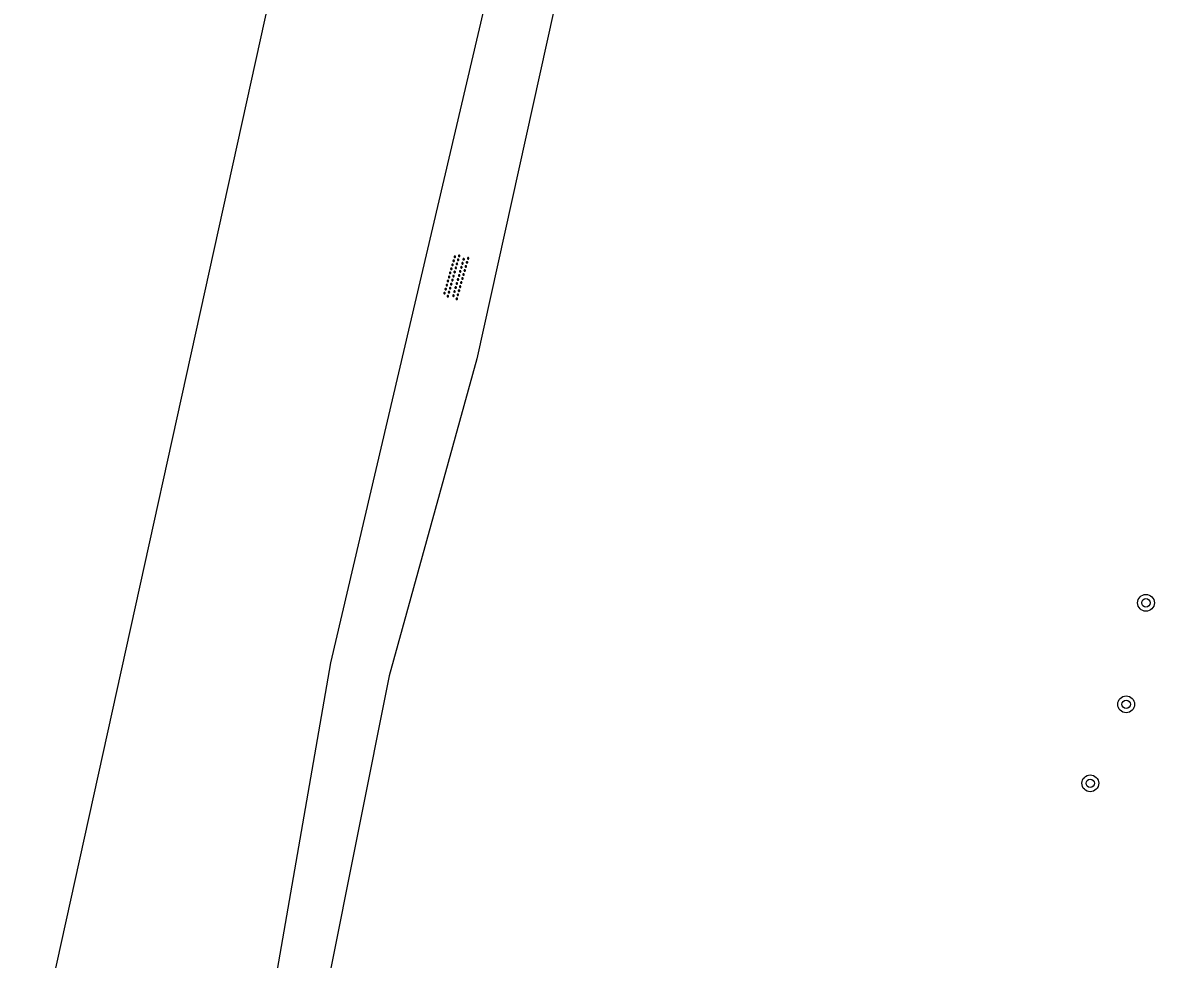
# Model space of a CAD drawing. Extents: x 128999 to 131010, y 395498 to 399007.
# Drawn here: x 129326 to 129379.9, y 397052.6 to 397097.3 of the extents above; entities that cross this region are included whole.
import ezdxf

# ---------------------------------------------------------------- set-up
doc = ezdxf.new("R2010")
doc.units = 0
for name, color, linetype in [('gg-knt-onverhard', 7, 'Continuous'), ('gt-grn-groengrens', 7, 'Continuous'), ('gt-symb-boom', 7, 'Continuous'), ('gt-symb-overige verharding', 7, 'Continuous')]:
    doc.layers.add(name, color=color, linetype=linetype)

# ---------------------------------------------------------------- blocks, each defined once
blk = doc.blocks.new('gt0-OVH')
at = {"layer": 'gt-symb-overige verharding'}
for points in [[(-0.972, 0.298), (-0.967, 0.308), (-0.965, 0.319), (-0.966, 0.33), (-0.971, 0.34), (-0.978, 0.348), (-0.988, 0.353), (-0.999, 0.355), (-1.01, 0.354), (-1.02, 0.349), (-1.028, 0.342), (-1.033, 0.332), (-1.035, 0.321), (-1.034, 0.31), (-1.029, 0.3), (-1.022, 0.292), (-1.012, 0.287), (-1.001, 0.285), (-0.99, 0.286), (-0.98, 0.291)], [(-0.872, 0.106), (-0.867, 0.116), (-0.865, 0.126), (-0.866, 0.137), (-0.871, 0.147), (-0.878, 0.156), (-0.888, 0.161), (-0.899, 0.163), (-0.91, 0.162), (-0.92, 0.157), (-0.928, 0.15), (-0.933, 0.14), (-0.935, 0.129), (-0.934, 0.118), (-0.929, 0.108), (-0.922, 0.1), (-0.912, 0.095), (-0.901, 0.092), (-0.89, 0.094), (-0.88, 0.098)], [(-0.772, 0.298), (-0.767, 0.308), (-0.765, 0.319), (-0.766, 0.33), (-0.771, 0.34), (-0.778, 0.348), (-0.788, 0.353), (-0.799, 0.355), (-0.81, 0.354), (-0.82, 0.349), (-0.828, 0.342), (-0.833, 0.332), (-0.835, 0.321), (-0.834, 0.31), (-0.829, 0.3), (-0.822, 0.292), (-0.812, 0.287), (-0.801, 0.285), (-0.79, 0.286), (-0.78, 0.291)], [(-0.672, 0.106), (-0.667, 0.116), (-0.665, 0.126), (-0.666, 0.137), (-0.671, 0.147), (-0.678, 0.156), (-0.688, 0.161), (-0.699, 0.163), (-0.71, 0.162), (-0.72, 0.157), (-0.728, 0.15), (-0.733, 0.14), (-0.735, 0.129), (-0.734, 0.118), (-0.729, 0.108), (-0.722, 0.1), (-0.712, 0.095), (-0.701, 0.092), (-0.69, 0.094), (-0.68, 0.098)], [(-0.572, 0.298), (-0.567, 0.308), (-0.565, 0.319), (-0.566, 0.33), (-0.571, 0.34), (-0.578, 0.348), (-0.588, 0.353), (-0.599, 0.355), (-0.61, 0.354), (-0.62, 0.349), (-0.628, 0.342), (-0.633, 0.332), (-0.635, 0.321), (-0.634, 0.31), (-0.629, 0.3), (-0.622, 0.292), (-0.612, 0.287), (-0.601, 0.285), (-0.59, 0.286), (-0.58, 0.291)], [(-0.472, 0.106), (-0.467, 0.116), (-0.465, 0.126), (-0.466, 0.137), (-0.471, 0.147), (-0.478, 0.156), (-0.488, 0.161), (-0.499, 0.163), (-0.51, 0.162), (-0.52, 0.157), (-0.528, 0.15), (-0.533, 0.14), (-0.535, 0.129), (-0.534, 0.118), (-0.529, 0.108), (-0.522, 0.1), (-0.512, 0.095), (-0.501, 0.092), (-0.49, 0.094), (-0.48, 0.098)], [(-0.372, 0.298), (-0.367, 0.308), (-0.365, 0.319), (-0.366, 0.33), (-0.371, 0.34), (-0.378, 0.348), (-0.388, 0.353), (-0.399, 0.355), (-0.41, 0.354), (-0.42, 0.349), (-0.428, 0.342), (-0.433, 0.332), (-0.435, 0.321), (-0.434, 0.31), (-0.429, 0.3), (-0.422, 0.292), (-0.412, 0.287), (-0.401, 0.285), (-0.39, 0.286), (-0.38, 0.291)], [(-0.272, 0.106), (-0.267, 0.116), (-0.265, 0.126), (-0.266, 0.137), (-0.271, 0.147), (-0.278, 0.156), (-0.288, 0.161), (-0.299, 0.163), (-0.31, 0.162), (-0.32, 0.157), (-0.328, 0.15), (-0.333, 0.14), (-0.335, 0.129), (-0.334, 0.118), (-0.329, 0.108), (-0.322, 0.1), (-0.312, 0.095), (-0.301, 0.092), (-0.29, 0.094), (-0.28, 0.098)], [(-0.172, 0.298), (-0.167, 0.308), (-0.165, 0.319), (-0.166, 0.33), (-0.171, 0.34), (-0.178, 0.348), (-0.188, 0.353), (-0.199, 0.355), (-0.21, 0.354), (-0.22, 0.349), (-0.228, 0.342), (-0.233, 0.332), (-0.235, 0.321), (-0.234, 0.31), (-0.229, 0.3), (-0.222, 0.292), (-0.212, 0.287), (-0.201, 0.285), (-0.19, 0.286), (-0.18, 0.291)], [(-0.072, 0.106), (-0.067, 0.116), (-0.065, 0.126), (-0.066, 0.137), (-0.071, 0.147), (-0.078, 0.156), (-0.088, 0.161), (-0.099, 0.163), (-0.11, 0.162), (-0.12, 0.157), (-0.128, 0.15), (-0.133, 0.14), (-0.135, 0.129), (-0.134, 0.118), (-0.129, 0.108), (-0.122, 0.1), (-0.112, 0.095), (-0.101, 0.092), (-0.09, 0.094), (-0.08, 0.098)], [(0.028, 0.298), (0.033, 0.308), (0.035, 0.319), (0.034, 0.33), (0.029, 0.34), (0.022, 0.348), (0.012, 0.353), (0.001, 0.355), (-0.01, 0.354), (-0.02, 0.349), (-0.028, 0.342), (-0.033, 0.332), (-0.035, 0.321), (-0.034, 0.31), (-0.029, 0.3), (-0.022, 0.292), (-0.012, 0.287), (-0.001, 0.285), (0.01, 0.286), (0.02, 0.291)], [(0.128, 0.106), (0.133, 0.116), (0.135, 0.126), (0.134, 0.137), (0.129, 0.147), (0.122, 0.156), (0.112, 0.161), (0.101, 0.163), (0.09, 0.162), (0.08, 0.157), (0.072, 0.15), (0.067, 0.14), (0.065, 0.129), (0.066, 0.118), (0.071, 0.108), (0.078, 0.1), (0.088, 0.095), (0.099, 0.092), (0.11, 0.094), (0.12, 0.098)], [(0.228, 0.298), (0.233, 0.308), (0.235, 0.319), (0.234, 0.33), (0.229, 0.34), (0.222, 0.348), (0.212, 0.353), (0.201, 0.355), (0.19, 0.354), (0.18, 0.349), (0.172, 0.342), (0.167, 0.332), (0.165, 0.321), (0.166, 0.31), (0.171, 0.3), (0.178, 0.292), (0.188, 0.287), (0.199, 0.285), (0.21, 0.286), (0.22, 0.291)], [(0.328, 0.106), (0.333, 0.116), (0.335, 0.126), (0.334, 0.137), (0.329, 0.147), (0.322, 0.156), (0.312, 0.161), (0.301, 0.163), (0.29, 0.162), (0.28, 0.157), (0.272, 0.15), (0.267, 0.14), (0.265, 0.129), (0.266, 0.118), (0.271, 0.108), (0.278, 0.1), (0.288, 0.095), (0.299, 0.092), (0.31, 0.094), (0.32, 0.098)], [(0.428, 0.298), (0.433, 0.308), (0.435, 0.319), (0.434, 0.33), (0.429, 0.34), (0.422, 0.348), (0.412, 0.353), (0.401, 0.355), (0.39, 0.354), (0.38, 0.349), (0.372, 0.342), (0.367, 0.332), (0.365, 0.321), (0.366, 0.31), (0.371, 0.3), (0.378, 0.292), (0.388, 0.287), (0.399, 0.285), (0.41, 0.286), (0.42, 0.291)], [(0.528, 0.106), (0.533, 0.116), (0.535, 0.126), (0.534, 0.137), (0.529, 0.147), (0.522, 0.156), (0.512, 0.161), (0.501, 0.163), (0.49, 0.162), (0.48, 0.157), (0.472, 0.15), (0.467, 0.14), (0.465, 0.129), (0.466, 0.118), (0.471, 0.108), (0.478, 0.1), (0.488, 0.095), (0.499, 0.092), (0.51, 0.094), (0.52, 0.098)], [(0.628, 0.298), (0.633, 0.308), (0.635, 0.319), (0.634, 0.33), (0.629, 0.34), (0.622, 0.348), (0.612, 0.353), (0.601, 0.355), (0.59, 0.354), (0.58, 0.349), (0.572, 0.342), (0.567, 0.332), (0.565, 0.321), (0.566, 0.31), (0.571, 0.3), (0.578, 0.292), (0.588, 0.287), (0.599, 0.285), (0.61, 0.286), (0.62, 0.291)], [(0.728, 0.106), (0.733, 0.116), (0.735, 0.126), (0.734, 0.137), (0.729, 0.147), (0.722, 0.156), (0.712, 0.161), (0.701, 0.163), (0.69, 0.162), (0.68, 0.157), (0.672, 0.15), (0.667, 0.14), (0.665, 0.129), (0.666, 0.118), (0.671, 0.108), (0.678, 0.1), (0.688, 0.095), (0.699, 0.092), (0.71, 0.094), (0.72, 0.098)], [(0.828, 0.298), (0.833, 0.308), (0.835, 0.319), (0.834, 0.33), (0.829, 0.34), (0.822, 0.348), (0.812, 0.353), (0.801, 0.355), (0.79, 0.354), (0.78, 0.349), (0.772, 0.342), (0.767, 0.332), (0.765, 0.321), (0.766, 0.31), (0.771, 0.3), (0.778, 0.292), (0.788, 0.287), (0.799, 0.285), (0.81, 0.286), (0.82, 0.291)], [(0.928, 0.106), (0.933, 0.116), (0.935, 0.126), (0.934, 0.137), (0.929, 0.147), (0.922, 0.156), (0.912, 0.161), (0.901, 0.163), (0.89, 0.162), (0.88, 0.157), (0.872, 0.15), (0.867, 0.14), (0.865, 0.129), (0.866, 0.118), (0.871, 0.108), (0.878, 0.1), (0.888, 0.095), (0.899, 0.092), (0.91, 0.094), (0.92, 0.098)], [(1.028, 0.298), (1.033, 0.308), (1.035, 0.319), (1.034, 0.33), (1.029, 0.34), (1.022, 0.348), (1.012, 0.353), (1.001, 0.355), (0.99, 0.354), (0.98, 0.349), (0.972, 0.342), (0.967, 0.332), (0.965, 0.321), (0.966, 0.31), (0.971, 0.3), (0.978, 0.292), (0.988, 0.287), (0.999, 0.285), (1.01, 0.286), (1.02, 0.291)], [(-0.972, -0.142), (-0.967, -0.132), (-0.965, -0.121), (-0.966, -0.11), (-0.971, -0.1), (-0.978, -0.092), (-0.988, -0.087), (-0.999, -0.085), (-1.01, -0.086), (-1.02, -0.091), (-1.028, -0.098), (-1.033, -0.108), (-1.035, -0.119), (-1.034, -0.13), (-1.029, -0.14), (-1.022, -0.148), (-1.012, -0.153), (-1.001, -0.155), (-0.99, -0.154), (-0.98, -0.149)], [(-0.872, -0.334), (-0.867, -0.324), (-0.865, -0.314), (-0.866, -0.303), (-0.871, -0.293), (-0.878, -0.284), (-0.888, -0.279), (-0.899, -0.277), (-0.91, -0.278), (-0.92, -0.283), (-0.928, -0.29), (-0.933, -0.3), (-0.935, -0.311), (-0.934, -0.322), (-0.929, -0.332), (-0.922, -0.34), (-0.912, -0.345), (-0.901, -0.348), (-0.89, -0.346), (-0.88, -0.342)], [(-0.772, -0.142), (-0.767, -0.132), (-0.765, -0.121), (-0.766, -0.11), (-0.771, -0.1), (-0.778, -0.092), (-0.788, -0.087), (-0.799, -0.085), (-0.81, -0.086), (-0.82, -0.091), (-0.828, -0.098), (-0.833, -0.108), (-0.835, -0.119), (-0.834, -0.13), (-0.829, -0.14), (-0.822, -0.148), (-0.812, -0.153), (-0.801, -0.155), (-0.79, -0.154), (-0.78, -0.149)], [(-0.672, -0.334), (-0.667, -0.324), (-0.665, -0.314), (-0.666, -0.303), (-0.671, -0.293), (-0.678, -0.284), (-0.688, -0.279), (-0.699, -0.277), (-0.71, -0.278), (-0.72, -0.283), (-0.728, -0.29), (-0.733, -0.3), (-0.735, -0.311), (-0.734, -0.322), (-0.729, -0.332), (-0.722, -0.34), (-0.712, -0.345), (-0.701, -0.348), (-0.69, -0.346), (-0.68, -0.342)], [(-0.572, -0.142), (-0.567, -0.132), (-0.565, -0.121), (-0.566, -0.11), (-0.571, -0.1), (-0.578, -0.092), (-0.588, -0.087), (-0.599, -0.085), (-0.61, -0.086), (-0.62, -0.091), (-0.628, -0.098), (-0.633, -0.108), (-0.635, -0.119), (-0.634, -0.13), (-0.629, -0.14), (-0.622, -0.148), (-0.612, -0.153), (-0.601, -0.155), (-0.59, -0.154), (-0.58, -0.149)], [(-0.472, -0.334), (-0.467, -0.324), (-0.465, -0.314), (-0.466, -0.303), (-0.471, -0.293), (-0.478, -0.284), (-0.488, -0.279), (-0.499, -0.277), (-0.51, -0.278), (-0.52, -0.283), (-0.528, -0.29), (-0.533, -0.3), (-0.535, -0.311), (-0.534, -0.322), (-0.529, -0.332), (-0.522, -0.34), (-0.512, -0.345), (-0.501, -0.348), (-0.49, -0.346), (-0.48, -0.342)], [(-0.372, -0.142), (-0.367, -0.132), (-0.365, -0.121), (-0.366, -0.11), (-0.371, -0.1), (-0.378, -0.092), (-0.388, -0.087), (-0.399, -0.085), (-0.41, -0.086), (-0.42, -0.091), (-0.428, -0.098), (-0.433, -0.108), (-0.435, -0.119), (-0.434, -0.13), (-0.429, -0.14), (-0.422, -0.148), (-0.412, -0.153), (-0.401, -0.155), (-0.39, -0.154), (-0.38, -0.149)], [(-0.272, -0.334), (-0.267, -0.324), (-0.265, -0.314), (-0.266, -0.303), (-0.271, -0.293), (-0.278, -0.284), (-0.288, -0.279), (-0.299, -0.277), (-0.31, -0.278), (-0.32, -0.283), (-0.328, -0.29), (-0.333, -0.3), (-0.335, -0.311), (-0.334, -0.322), (-0.329, -0.332), (-0.322, -0.34), (-0.312, -0.345), (-0.301, -0.348), (-0.29, -0.346), (-0.28, -0.342)], [(-0.172, -0.142), (-0.167, -0.132), (-0.165, -0.121), (-0.166, -0.11), (-0.171, -0.1), (-0.178, -0.092), (-0.188, -0.087), (-0.199, -0.085), (-0.21, -0.086), (-0.22, -0.091), (-0.228, -0.098), (-0.233, -0.108), (-0.235, -0.119), (-0.234, -0.13), (-0.229, -0.14), (-0.222, -0.148), (-0.212, -0.153), (-0.201, -0.155), (-0.19, -0.154), (-0.18, -0.149)], [(-0.072, -0.334), (-0.067, -0.324), (-0.065, -0.314), (-0.066, -0.303), (-0.071, -0.293), (-0.078, -0.284), (-0.088, -0.279), (-0.099, -0.277), (-0.11, -0.278), (-0.12, -0.283), (-0.128, -0.29), (-0.133, -0.3), (-0.135, -0.311), (-0.134, -0.322), (-0.129, -0.332), (-0.122, -0.34), (-0.112, -0.345), (-0.101, -0.348), (-0.09, -0.346), (-0.08, -0.342)], [(0.028, -0.142), (0.033, -0.132), (0.035, -0.121), (0.034, -0.11), (0.029, -0.1), (0.022, -0.092), (0.012, -0.087), (0.001, -0.085), (-0.01, -0.086), (-0.02, -0.091), (-0.028, -0.098), (-0.033, -0.108), (-0.035, -0.119), (-0.034, -0.13), (-0.029, -0.14), (-0.022, -0.148), (-0.012, -0.153), (-0.001, -0.155), (0.01, -0.154), (0.02, -0.149)], [(0.128, -0.334), (0.133, -0.324), (0.135, -0.314), (0.134, -0.303), (0.129, -0.293), (0.122, -0.284), (0.112, -0.279), (0.101, -0.277), (0.09, -0.278), (0.08, -0.283), (0.072, -0.29), (0.067, -0.3), (0.065, -0.311), (0.066, -0.322), (0.071, -0.332), (0.078, -0.34), (0.088, -0.345), (0.099, -0.348), (0.11, -0.346), (0.12, -0.342)], [(0.228, -0.142), (0.233, -0.132), (0.235, -0.121), (0.234, -0.11), (0.229, -0.1), (0.222, -0.092), (0.212, -0.087), (0.201, -0.085), (0.19, -0.086), (0.18, -0.091), (0.172, -0.098), (0.167, -0.108), (0.165, -0.119), (0.166, -0.13), (0.171, -0.14), (0.178, -0.148), (0.188, -0.153), (0.199, -0.155), (0.21, -0.154), (0.22, -0.149)], [(0.328, -0.334), (0.333, -0.324), (0.335, -0.314), (0.334, -0.303), (0.329, -0.293), (0.322, -0.284), (0.312, -0.279), (0.301, -0.277), (0.29, -0.278), (0.28, -0.283), (0.272, -0.29), (0.267, -0.3), (0.265, -0.311), (0.266, -0.322), (0.271, -0.332), (0.278, -0.34), (0.288, -0.345), (0.299, -0.348), (0.31, -0.346), (0.32, -0.342)], [(0.428, -0.142), (0.433, -0.132), (0.435, -0.121), (0.434, -0.11), (0.429, -0.1), (0.422, -0.092), (0.412, -0.087), (0.401, -0.085), (0.39, -0.086), (0.38, -0.091), (0.372, -0.098), (0.367, -0.108), (0.365, -0.119), (0.366, -0.13), (0.371, -0.14), (0.378, -0.148), (0.388, -0.153), (0.399, -0.155), (0.41, -0.154), (0.42, -0.149)], [(0.528, -0.334), (0.533, -0.324), (0.535, -0.314), (0.534, -0.303), (0.529, -0.293), (0.522, -0.284), (0.512, -0.279), (0.501, -0.277), (0.49, -0.278), (0.48, -0.283), (0.472, -0.29), (0.467, -0.3), (0.465, -0.311), (0.466, -0.322), (0.471, -0.332), (0.478, -0.34), (0.488, -0.345), (0.499, -0.348), (0.51, -0.346), (0.52, -0.342)], [(0.628, -0.142), (0.633, -0.132), (0.635, -0.121), (0.634, -0.11), (0.629, -0.1), (0.622, -0.092), (0.612, -0.087), (0.601, -0.085), (0.59, -0.086), (0.58, -0.091), (0.572, -0.098), (0.567, -0.108), (0.565, -0.119), (0.566, -0.13), (0.571, -0.14), (0.578, -0.148), (0.588, -0.153), (0.599, -0.155), (0.61, -0.154), (0.62, -0.149)], [(0.728, -0.334), (0.733, -0.324), (0.735, -0.314), (0.734, -0.303), (0.729, -0.293), (0.722, -0.284), (0.712, -0.279), (0.701, -0.277), (0.69, -0.278), (0.68, -0.283), (0.672, -0.29), (0.667, -0.3), (0.665, -0.311), (0.666, -0.322), (0.671, -0.332), (0.678, -0.34), (0.688, -0.345), (0.699, -0.348), (0.71, -0.346), (0.72, -0.342)], [(0.828, -0.142), (0.833, -0.132), (0.835, -0.121), (0.834, -0.11), (0.829, -0.1), (0.822, -0.092), (0.812, -0.087), (0.801, -0.085), (0.79, -0.086), (0.78, -0.091), (0.772, -0.098), (0.767, -0.108), (0.765, -0.119), (0.766, -0.13), (0.771, -0.14), (0.778, -0.148), (0.788, -0.153), (0.799, -0.155), (0.81, -0.154), (0.82, -0.149)], [(0.928, -0.334), (0.933, -0.324), (0.935, -0.314), (0.934, -0.303), (0.929, -0.293), (0.922, -0.284), (0.912, -0.279), (0.901, -0.277), (0.89, -0.278), (0.88, -0.283), (0.872, -0.29), (0.867, -0.3), (0.865, -0.311), (0.866, -0.322), (0.871, -0.332), (0.878, -0.34), (0.888, -0.345), (0.899, -0.348), (0.91, -0.346), (0.92, -0.342)], [(1.028, -0.142), (1.033, -0.132), (1.035, -0.121), (1.034, -0.11), (1.029, -0.1), (1.022, -0.092), (1.012, -0.087), (1.001, -0.085), (0.99, -0.086), (0.98, -0.091), (0.972, -0.098), (0.967, -0.108), (0.965, -0.119), (0.966, -0.13), (0.971, -0.14), (0.978, -0.148), (0.988, -0.153), (0.999, -0.155), (1.01, -0.154), (1.02, -0.149)]]:
    blk.add_lwpolyline(points, close=True, dxfattribs=at)
blk = doc.blocks.new('gt0-BOOM')
at = {"layer": 'gt-symb-boom'}
for radius in [0.4, 0.2]:
    blk.add_circle((0, 0), radius, dxfattribs=at)

msp = doc.modelspace()

# ---------------------------------------------------------------- linework, layer by layer
at = {"layer": 'gg-knt-onverhard'}
for p, q in [((129340.66, 397066.76), (129336.687, 397043.925)), ((129343.47, 397066.14), (129339.12, 397044.379))]:
    msp.add_line(p, q, dxfattribs=at)
for points in [[(129378.379, 397219.985), (129363.013, 397150.768), (129347.644, 397081.246), (129343.47, 397066.14)], [(129368.547, 397188.37), (129358.186, 397141.445), (129340.66, 397066.76)]]:
    msp.add_lwpolyline(points, dxfattribs=at)
at = {"layer": 'gt-grn-groengrens'}
msp.add_line((129352.151, 397163.701), (129326.002, 397045.091), dxfattribs=at)

# ---------------------------------------------------------------- block references
at = {"layer": 'gt-symb-boom'}
for p in [(129379.513, 397069.619), (129378.569, 397064.786), (129376.861, 397061.025)]:
    msp.add_blockref('gt0-BOOM', p, dxfattribs=at)
at = {"layer": 'gt-symb-overige verharding', "rotation": -105.73278197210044}
msp.add_blockref('gt0-OVH', (129346.644, 397085.15), dxfattribs=at)

doc.saveas('drawing.dxf')
